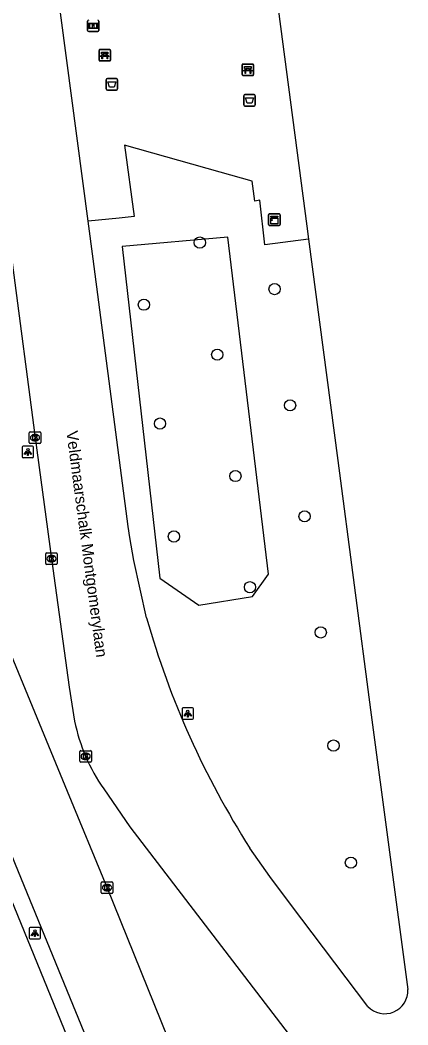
# Model space of a CAD drawing. Extents: x 160557 to 161245, y 385330 to 386505.
# Drawn here: x 161082.5 to 161116.2, y 386332.3 to 386419.6 of the extents above; entities that cross this region are included whole.
import ezdxf

# ---------------------------------------------------------------- set-up
doc = ezdxf.new("R2010")
doc.units = 0
for name, color, linetype in [('IMGEO_Afvalbak', 7, 'Continuous'), ('IMGEO_Bank', 7, 'Continuous'), ('IMGEO_Berm_groen', 7, 'Continuous'), ('IMGEO_Boom', 7, 'Continuous'), ('IMGEO_Informatiebord', 7, 'Continuous'), ('IMGEO_Kast', 7, 'Continuous'), ('IMGEO_Kolk', 7, 'Continuous'), ('IMGEO_Lichtpunt', 7, 'Continuous'), ('IMGEO_Openbare_ruimte_label', 7, 'Continuous'), ('IMGEO_OVBaan_gesloten', 7, 'Continuous'), ('IMGEO_Rijbaan_regionaal_gesloten', 7, 'Continuous'), ('IMGEO_Voetpad_open', 7, 'Continuous')]:
    doc.layers.add(name, color=color, linetype=linetype)

msp = doc.modelspace()

# ---------------------------------------------------------------- linework, layer by layer
at = {"layer": 'IMGEO_Afvalbak'}
for p, q in [((161090.103, 386414.541), (161090.893, 386414.541)), ((161090.893, 386414.541), (161090.103, 386414.541)), ((161090.003, 386413.641), (161090.003, 386414.441)), ((161090.003, 386414.441), (161090.003, 386413.641)), ((161090.993, 386414.441), (161090.993, 386413.641)), ((161090.993, 386413.641), (161090.993, 386414.441)), ((161090.893, 386413.541), (161090.103, 386413.541)), ((161090.103, 386413.541), (161090.893, 386413.541)), ((161101.964, 386412.25), (161101.964, 386413.05)), ((161101.964, 386413.05), (161101.964, 386412.25)), ((161102.064, 386413.15), (161102.854, 386413.15)), ((161102.854, 386413.15), (161102.064, 386413.15)), ((161102.954, 386413.05), (161102.954, 386412.25)), ((161102.954, 386412.25), (161102.954, 386413.05)), ((161102.854, 386412.15), (161102.064, 386412.15)), ((161102.064, 386412.15), (161102.854, 386412.15))]:
    msp.add_line(p, q, dxfattribs=at)
for points in [[(161090.146, 386414.255), (161090.85, 386414.255), (161090.701, 386413.785), (161090.295, 386413.785), (161090.146, 386414.255)], [(161102.107, 386412.864), (161102.811, 386412.864), (161102.662, 386412.394), (161102.256, 386412.394), (161102.107, 386412.864)]]:
    msp.add_lwpolyline(points, dxfattribs=at)
for centre, start, end in [((161090.103, 386414.441), 90, 180), ((161090.103, 386414.441), 90, 180), ((161090.893, 386414.441), 0, 90), ((161090.893, 386414.441), 360, 90), ((161090.103, 386413.641), 180, 270), ((161090.103, 386413.641), 180, 270), ((161090.893, 386413.641), 270, 0), ((161090.893, 386413.641), 270, 0), ((161102.064, 386413.05), 90, 180), ((161102.064, 386413.05), 90, 180), ((161102.854, 386413.05), 0, 90), ((161102.854, 386413.05), 360, 90), ((161102.064, 386412.25), 180, 270), ((161102.064, 386412.25), 180, 270), ((161102.854, 386412.25), 270, 0), ((161102.854, 386412.25), 270, 0)]:
    msp.add_arc(centre, 0.1, start, end, dxfattribs=at)
at = {"layer": 'IMGEO_Bank'}
for p, q in [((161089.379, 386416.149), (161089.379, 386416.99)), ((161089.379, 386416.99), (161089.379, 386416.149)), ((161089.454, 386417.074), (161090.295, 386417.074)), ((161090.295, 386417.074), (161089.454, 386417.074)), ((161090.076, 386416.472), (161089.683, 386416.472)), ((161089.688, 386416.58), (161089.688, 386416.686)), ((161089.732, 386416.686), (161089.732, 386416.58)), ((161090.02, 386416.692), (161089.738, 386416.692)), ((161089.738, 386416.574), (161090.02, 386416.574)), ((161090.026, 386416.58), (161090.026, 386416.686)), ((161090.07, 386416.686), (161090.07, 386416.58)), ((161090.379, 386416.999), (161090.379, 386416.158)), ((161090.379, 386416.158), (161090.379, 386416.999)), ((161090.304, 386416.074), (161089.463, 386416.074)), ((161089.463, 386416.074), (161090.304, 386416.074)), ((161101.816, 386414.887), (161101.816, 386415.728)), ((161101.816, 386415.728), (161101.816, 386414.887)), ((161101.891, 386415.812), (161102.732, 386415.812)), ((161102.732, 386415.812), (161101.891, 386415.812)), ((161102.125, 386415.318), (161102.125, 386415.424)), ((161102.169, 386415.424), (161102.169, 386415.318)), ((161102.457, 386415.43), (161102.175, 386415.43)), ((161102.463, 386415.318), (161102.463, 386415.424)), ((161102.507, 386415.424), (161102.507, 386415.318)), ((161102.816, 386415.737), (161102.816, 386414.896)), ((161102.816, 386414.896), (161102.816, 386415.737)), ((161102.741, 386414.812), (161101.9, 386414.812)), ((161101.9, 386414.812), (161102.741, 386414.812)), ((161102.513, 386415.21), (161102.12, 386415.21)), ((161102.175, 386415.312), (161102.457, 386415.312))]:
    msp.add_line(p, q, dxfattribs=at)
for points in [[(161089.626, 386416.472), (161089.484, 386416.472), (161089.596, 386416.574), (161089.682, 386416.574)], [(161089.682, 386416.692), (161089.596, 386416.692), (161089.596, 386416.853), (161090.159, 386416.853), (161090.159, 386416.692), (161090.076, 386416.692)], [(161089.676, 386416.465), (161089.676, 386416.258), (161089.633, 386416.258), (161089.633, 386416.465)], [(161090.076, 386416.574), (161090.159, 386416.574), (161090.271, 386416.472), (161090.132, 386416.472)], [(161090.126, 386416.465), (161090.126, 386416.258), (161090.082, 386416.258), (161090.082, 386416.465)], [(161102.119, 386415.43), (161102.033, 386415.43), (161102.033, 386415.591), (161102.596, 386415.591), (161102.596, 386415.43), (161102.513, 386415.43)], [(161102.063, 386415.21), (161101.921, 386415.21), (161102.033, 386415.312), (161102.119, 386415.312)], [(161102.113, 386415.203), (161102.113, 386414.996), (161102.07, 386414.996), (161102.07, 386415.203)], [(161102.513, 386415.312), (161102.596, 386415.312), (161102.708, 386415.21), (161102.569, 386415.21)], [(161102.563, 386415.203), (161102.563, 386414.996), (161102.519, 386414.996), (161102.519, 386415.203)]]:
    msp.add_lwpolyline(points, dxfattribs=at)
for centre, radius, start, end in [((161089.457, 386416.996), 0.0779, 92.4484, 184.28452), ((161089.457, 386416.996), 0.0779, 92.4484, 184.28452), ((161089.626, 386416.465), 0.00671, 2.89567, 87.10433), ((161089.683, 386416.465), 0.00671, 92.89567, 177.10433), ((161089.681, 386416.685), 0.00671, 2.89567, 87.10433), ((161089.681, 386416.581), 0.00671, 272.89567, 357.10433), ((161089.738, 386416.685), 0.00671, 92.89567, 177.10433), ((161089.738, 386416.581), 0.00671, 182.89567, 267.10433), ((161090.02, 386416.685), 0.00671, 2.89567, 87.10433), ((161090.02, 386416.581), 0.00671, 272.89567, 357.10433), ((161090.077, 386416.685), 0.00671, 92.89567, 177.10433), ((161090.077, 386416.581), 0.00671, 182.89567, 267.10433), ((161090.075, 386416.465), 0.00671, 2.89567, 87.10433), ((161090.132, 386416.465), 0.00671, 92.89567, 177.10433), ((161090.301, 386416.996), 0.0779, 2.4484, 94.28452), ((161090.301, 386416.996), 0.0779, 2.4484, 94.28452), ((161089.457, 386416.152), 0.0779, 182.4484, 274.28452), ((161089.457, 386416.152), 0.0779, 182.4484, 274.28452), ((161090.301, 386416.152), 0.0779, 272.4484, 4.28452), ((161090.301, 386416.152), 0.0779, 272.4484, 4.28452), ((161101.894, 386415.734), 0.0779, 92.4484, 184.28452), ((161101.894, 386415.734), 0.0779, 92.4484, 184.28452), ((161102.118, 386415.423), 0.00671, 2.89567, 87.10433), ((161102.175, 386415.423), 0.00671, 92.89567, 177.10433), ((161102.457, 386415.423), 0.00671, 2.89567, 87.10433), ((161102.514, 386415.423), 0.00671, 92.89567, 177.10433), ((161102.738, 386415.734), 0.0779, 2.4484, 94.28452), ((161102.738, 386415.734), 0.0779, 2.4484, 94.28452), ((161101.894, 386414.89), 0.0779, 182.4484, 274.28452), ((161101.894, 386414.89), 0.0779, 182.4484, 274.28452), ((161102.063, 386415.203), 0.00671, 2.89567, 87.10433), ((161102.12, 386415.203), 0.00671, 92.89567, 177.10433), ((161102.118, 386415.319), 0.00671, 272.89567, 357.10433), ((161102.175, 386415.319), 0.00671, 182.89567, 267.10433), ((161102.457, 386415.319), 0.00671, 272.89567, 357.10433), ((161102.514, 386415.319), 0.00671, 182.89567, 267.10433), ((161102.512, 386415.203), 0.00671, 2.89567, 87.10433), ((161102.569, 386415.203), 0.00671, 92.89567, 177.10433), ((161102.738, 386414.89), 0.0779, 272.4484, 4.28452), ((161102.738, 386414.89), 0.0779, 272.4484, 4.28452)]:
    msp.add_arc(centre, radius, start, end, dxfattribs=at)
at = {"layer": 'IMGEO_Berm_groen'}
msp.add_lwpolyline([(161100.582, 386400.774), (161091.397, 386399.955), (161094.661, 386371.107), (161098.049, 386368.78), (161102.71, 386369.541), (161104.113, 386371.464), (161100.582, 386400.774)], dxfattribs=at)
at = {"layer": 'IMGEO_Boom'}
for centre in [(161098.142, 386400.29), (161104.638, 386396.249), (161093.277, 386394.891), (161099.659, 386390.549), (161105.99, 386386.143), (161094.68, 386384.556), (161101.24, 386379.999), (161107.252, 386376.494), (161095.892, 386374.742), (161102.502, 386370.337), (161108.654, 386366.401), (161109.764, 386356.574), (161111.281, 386346.392)]:
    msp.add_circle(centre, 0.489, dxfattribs=at)
at = {"layer": 'IMGEO_Informatiebord'}
for p, q in [((161088.379, 386418.729), (161088.379, 386419.529)), ((161088.379, 386419.529), (161088.379, 386418.729)), ((161089.369, 386419.529), (161089.369, 386418.729)), ((161089.369, 386418.729), (161089.369, 386419.529)), ((161089.269, 386418.629), (161088.479, 386418.629)), ((161088.479, 386418.629), (161089.269, 386418.629))]:
    msp.add_line(p, q, dxfattribs=at)
for points in [[(161088.48, 386419.361), (161089.268, 386419.361), (161089.268, 386418.897), (161088.48, 386418.897), (161088.48, 386419.361)], [(161088.545, 386419.296), (161088.545, 386418.962), (161088.82, 386418.962), (161088.821, 386419.175), (161088.925, 386419.176), (161088.926, 386418.962), (161089.203, 386418.962), (161089.203, 386419.296), (161088.927, 386419.296), (161088.927, 386419.216), (161088.821, 386419.216), (161088.821, 386419.296), (161088.545, 386419.296)]]:
    msp.add_lwpolyline(points, dxfattribs=at)
for centre, start, end in [((161088.479, 386419.529), 90, 180), ((161088.479, 386419.529), 90, 180), ((161089.269, 386419.529), 0, 90), ((161089.269, 386419.529), 360, 90), ((161088.479, 386418.729), 180, 270), ((161088.479, 386418.729), 180, 270), ((161089.269, 386418.729), 270, 0), ((161089.269, 386418.729), 270, 0)]:
    msp.add_arc(centre, 0.1, start, end, dxfattribs=at)
at = {"layer": 'IMGEO_Kast'}
for p, q in [((161104.12, 386401.86), (161104.12, 386402.701)), ((161104.12, 386402.701), (161104.12, 386401.86)), ((161104.195, 386402.785), (161105.036, 386402.785)), ((161105.036, 386402.785), (161104.195, 386402.785)), ((161105.12, 386402.71), (161105.12, 386401.869)), ((161105.12, 386401.869), (161105.12, 386402.71)), ((161105.045, 386401.785), (161104.204, 386401.785)), ((161104.204, 386401.785), (161105.045, 386401.785))]:
    msp.add_line(p, q, dxfattribs=at)
for points in [[(161104.315, 386402.575), (161104.915, 386402.575), (161104.915, 386402.49), (161104.315, 386402.49), (161104.315, 386402.575)], [(161104.315, 386402.4), (161104.915, 386402.4), (161104.915, 386401.911), (161104.315, 386401.911), (161104.315, 386402.4)]]:
    msp.add_lwpolyline(points, dxfattribs=at)
msp.add_circle((161104.399, 386402.249), 0.0377, dxfattribs=at)
for centre, start, end in [((161104.198, 386402.707), 92.4484, 184.28452), ((161104.198, 386402.707), 92.4484, 184.28452), ((161105.042, 386402.707), 2.4484, 94.28452), ((161105.042, 386402.707), 2.4484, 94.28452), ((161104.198, 386401.863), 182.4484, 274.28452), ((161104.198, 386401.863), 182.4484, 274.28452), ((161105.042, 386401.863), 272.4484, 4.28452), ((161105.042, 386401.863), 272.4484, 4.28452)]:
    msp.add_arc(centre, 0.0779, start, end, dxfattribs=at)
at = {"layer": 'IMGEO_Kolk'}
for p, q in [((161083.314, 386382.905), (161083.314, 386383.757)), ((161083.389, 386383.831), (161084.241, 386383.831)), ((161083.802, 386383.611), (161083.827, 386383.611)), ((161084.315, 386383.757), (161084.315, 386382.905)), ((161084.241, 386382.831), (161083.389, 386382.831)), ((161083.825, 386383.051), (161083.8, 386383.051)), ((161084.745, 386372.384), (161084.745, 386373.236)), ((161084.82, 386373.31), (161085.672, 386373.31)), ((161085.233, 386373.09), (161085.258, 386373.09)), ((161085.746, 386373.236), (161085.746, 386372.384)), ((161085.672, 386372.31), (161084.82, 386372.31)), ((161085.256, 386372.53), (161085.231, 386372.53)), ((161087.716, 386355.201), (161087.716, 386356.053)), ((161087.791, 386356.127), (161088.643, 386356.127)), ((161088.717, 386356.053), (161088.717, 386355.201)), ((161088.227, 386355.347), (161088.202, 386355.347)), ((161088.204, 386355.907), (161088.229, 386355.907)), ((161088.643, 386355.127), (161087.791, 386355.127)), ((161089.652, 386344.725), (161090.504, 386344.725)), ((161089.577, 386343.799), (161089.577, 386344.651)), ((161090.088, 386343.945), (161090.063, 386343.945)), ((161090.065, 386344.505), (161090.09, 386344.505)), ((161090.578, 386344.651), (161090.578, 386343.799)), ((161090.504, 386343.725), (161089.652, 386343.725))]:
    msp.add_line(p, q, dxfattribs=at)
for points in [[(161083.314, 386382.905), (161083.314, 386383.757)], [(161083.389, 386383.831), (161084.241, 386383.831)], [(161083.635, 386383.531), (161083.758, 386383.531), (161083.758, 386383.38), (161083.888, 386383.531), (161084.052, 386383.531), (161083.906, 386383.38), (161084.059, 386383.131), (161083.907, 386383.131), (161083.822, 386383.295), (161083.758, 386383.228), (161083.758, 386383.131), (161083.635, 386383.131), (161083.635, 386383.531)], [(161084.315, 386383.757), (161084.315, 386382.905)], [(161084.241, 386382.831), (161083.389, 386382.831)], [(161084.745, 386372.384), (161084.745, 386373.236)], [(161084.82, 386373.31), (161085.672, 386373.31)], [(161085.066, 386373.01), (161085.189, 386373.01), (161085.189, 386372.859), (161085.319, 386373.01), (161085.483, 386373.01), (161085.337, 386372.859), (161085.49, 386372.61), (161085.338, 386372.61), (161085.253, 386372.774), (161085.189, 386372.707), (161085.189, 386372.61), (161085.066, 386372.61), (161085.066, 386373.01)], [(161085.746, 386373.236), (161085.746, 386372.384)], [(161085.672, 386372.31), (161084.82, 386372.31)], [(161087.716, 386355.201), (161087.716, 386356.053)], [(161087.791, 386356.127), (161088.643, 386356.127)], [(161088.717, 386356.053), (161088.717, 386355.201)], [(161088.037, 386355.827), (161088.16, 386355.827), (161088.16, 386355.676), (161088.29, 386355.827), (161088.454, 386355.827), (161088.308, 386355.676), (161088.461, 386355.427), (161088.309, 386355.427), (161088.224, 386355.591), (161088.16, 386355.524), (161088.16, 386355.427), (161088.037, 386355.427), (161088.037, 386355.827)], [(161088.643, 386355.127), (161087.791, 386355.127)], [(161089.652, 386344.725), (161090.504, 386344.725)], [(161089.577, 386343.799), (161089.577, 386344.651)], [(161089.898, 386344.425), (161090.021, 386344.425), (161090.021, 386344.274), (161090.151, 386344.425), (161090.315, 386344.425), (161090.169, 386344.274), (161090.322, 386344.025), (161090.17, 386344.025), (161090.085, 386344.189), (161090.021, 386344.122), (161090.021, 386344.025), (161089.898, 386344.025), (161089.898, 386344.425)], [(161090.578, 386344.651), (161090.578, 386343.799)], [(161090.504, 386343.725), (161089.652, 386343.725)]]:
    msp.add_lwpolyline(points, dxfattribs=at)
for centre, start, end in [((161083.391, 386383.755), 91.55205, 178.44795), ((161083.391, 386383.755), 91.55205, 178.44795), ((161084.239, 386383.755), 1.55205, 88.44795), ((161084.239, 386383.755), 1.55205, 88.44795), ((161083.391, 386382.907), 181.55205, 268.44795), ((161083.391, 386382.907), 181.55205, 268.44795), ((161084.239, 386382.907), 271.55205, 358.44795), ((161084.239, 386382.907), 271.55205, 358.44795), ((161084.822, 386373.234), 91.55205, 178.44795), ((161084.822, 386373.234), 91.55205, 178.44795), ((161085.67, 386373.234), 1.55205, 88.44795), ((161085.67, 386373.234), 1.55205, 88.44795), ((161084.822, 386372.386), 181.55205, 268.44795), ((161084.822, 386372.386), 181.55205, 268.44795), ((161085.67, 386372.386), 271.55205, 358.44795), ((161085.67, 386372.386), 271.55205, 358.44795), ((161087.793, 386356.051), 91.55205, 178.44795), ((161087.793, 386356.051), 91.55205, 178.44795), ((161088.641, 386356.051), 1.55205, 88.44795), ((161088.641, 386356.051), 1.55205, 88.44795), ((161087.793, 386355.203), 181.55205, 268.44795), ((161087.793, 386355.203), 181.55205, 268.44795), ((161088.641, 386355.203), 271.55205, 358.44795), ((161088.641, 386355.203), 271.55205, 358.44795), ((161089.654, 386344.649), 91.55205, 178.44795), ((161089.654, 386344.649), 91.55205, 178.44795), ((161090.502, 386344.649), 1.55205, 88.44795), ((161090.502, 386344.649), 1.55205, 88.44795), ((161089.654, 386343.801), 181.55205, 268.44795), ((161089.654, 386343.801), 181.55205, 268.44795), ((161090.502, 386343.801), 271.55205, 358.44795), ((161090.502, 386343.801), 271.55205, 358.44795)]:
    msp.add_arc(centre, 0.0765, start, end, dxfattribs=at)
for centre, major_axis, ratio, start_param, end_param in [((161083.801, 386383.331), (-0.387, 0.002), 0.722429, 4.712389, 7.853982), ((161083.826, 386383.331), (-0.39, 0.002), 0.717154, 1.570796, 4.712389), ((161085.232, 386372.81), (-0.387, 0.002), 0.722429, 4.712389, 7.853982), ((161085.257, 386372.81), (-0.39, 0.002), 0.717154, 1.570796, 4.712389), ((161088.203, 386355.627), (-0.387, 0.002), 0.722429, 4.712389, 7.853982), ((161088.228, 386355.627), (-0.39, 0.002), 0.717154, 1.570796, 4.712389), ((161090.064, 386344.225), (-0.387, 0.002), 0.722429, 4.712389, 7.853982), ((161090.089, 386344.225), (-0.39, 0.002), 0.717154, 1.570796, 4.712389)]:
    msp.add_ellipse(centre, major_axis=major_axis, ratio=ratio, start_param=start_param, end_param=end_param, dxfattribs=at)
at = {"layer": 'IMGEO_Lichtpunt'}
for p, q in [((161082.696, 386382.496), (161082.696, 386381.689)), ((161082.696, 386382.496), (161082.696, 386381.689)), ((161083.598, 386382.591), (161082.79, 386382.591)), ((161083.598, 386382.591), (161082.79, 386382.591)), ((161083.692, 386381.689), (161083.692, 386382.496)), ((161083.692, 386381.689), (161083.692, 386382.496)), ((161082.79, 386381.595), (161083.598, 386381.595)), ((161082.79, 386381.595), (161083.598, 386381.595)), ((161096.594, 386359.758), (161096.594, 386358.951)), ((161096.594, 386359.758), (161096.594, 386358.951)), ((161097.496, 386359.853), (161096.688, 386359.853)), ((161097.496, 386359.853), (161096.688, 386359.853)), ((161097.59, 386358.951), (161097.59, 386359.758)), ((161097.59, 386358.951), (161097.59, 386359.758)), ((161096.688, 386358.857), (161097.496, 386358.857)), ((161096.688, 386358.857), (161097.496, 386358.857)), ((161083.305, 386340.667), (161083.305, 386339.86)), ((161083.305, 386340.667), (161083.305, 386339.86)), ((161084.207, 386340.762), (161083.399, 386340.762)), ((161084.207, 386340.762), (161083.399, 386340.762)), ((161084.301, 386339.86), (161084.301, 386340.667)), ((161084.301, 386339.86), (161084.301, 386340.667)), ((161083.399, 386339.766), (161084.207, 386339.766)), ((161083.399, 386339.766), (161084.207, 386339.766))]:
    msp.add_line(p, q, dxfattribs=at)
for points in [[(161083.07, 386382.16), (161083.109, 386382.132), (161082.921, 386381.87), (161082.883, 386381.897), (161083.07, 386382.16)], [(161083.172, 386382.112), (161083.219, 386382.112), (161083.219, 386381.79), (161083.172, 386381.79), (161083.172, 386382.112)], [(161083.282, 386382.132), (161083.32, 386382.159), (161083.507, 386381.897), (161083.468, 386381.869), (161083.282, 386382.132)], [(161096.968, 386359.422), (161097.007, 386359.394), (161096.819, 386359.132), (161096.781, 386359.159), (161096.968, 386359.422)], [(161097.07, 386359.374), (161097.117, 386359.374), (161097.117, 386359.052), (161097.07, 386359.052), (161097.07, 386359.374)], [(161097.18, 386359.394), (161097.218, 386359.421), (161097.405, 386359.159), (161097.366, 386359.131), (161097.18, 386359.394)], [(161083.679, 386340.331), (161083.718, 386340.303), (161083.53, 386340.041), (161083.492, 386340.068), (161083.679, 386340.331)], [(161083.891, 386340.303), (161083.929, 386340.33), (161084.116, 386340.068), (161084.077, 386340.04), (161083.891, 386340.303)], [(161083.781, 386340.283), (161083.828, 386340.283), (161083.828, 386339.961), (161083.781, 386339.961), (161083.781, 386340.283)]]:
    msp.add_lwpolyline(points, dxfattribs=at)
for centre in [(161083.195, 386382.294), (161097.093, 386359.556), (161083.804, 386340.465)]:
    msp.add_circle(centre, 0.0994, dxfattribs=at)
for centre, start, end in [((161082.79, 386382.496), 90, 180), ((161082.79, 386382.496), 90, 180), ((161083.598, 386382.496), 0, 90), ((161083.598, 386382.496), 0, 90), ((161082.79, 386381.689), 180, 270), ((161082.79, 386381.689), 180, 270), ((161083.598, 386381.689), 270, 0), ((161083.598, 386381.689), 270, 360), ((161096.688, 386359.758), 90, 180), ((161096.688, 386359.758), 90, 180), ((161097.496, 386359.758), 0, 90), ((161097.496, 386359.758), 0, 90), ((161096.688, 386358.951), 180, 270), ((161096.688, 386358.951), 180, 270), ((161097.496, 386358.951), 270, 0), ((161097.496, 386358.951), 270, 360), ((161083.399, 386340.667), 90, 180), ((161083.399, 386340.667), 90, 180), ((161084.207, 386340.667), 0, 90), ((161084.207, 386340.667), 0, 90), ((161083.399, 386339.86), 180, 270), ((161083.399, 386339.86), 180, 270), ((161084.207, 386339.86), 270, 0), ((161084.207, 386339.86), 270, 360)]:
    msp.add_arc(centre, 0.0946, start, end, dxfattribs=at)
at = {"layer": 'IMGEO_OVBaan_gesloten'}
for points in [[(161100.323, 386455.712), (161100.914, 386451.182), (161107.436, 386401.721), (161107.584, 386400.6)], [(161088.425, 386402.157), (161082.322, 386448.228), (161081.598, 386453.721)], [(161093.52, 386367.661), (161092.416, 386372.665), (161092.058, 386374.667), (161091.921, 386375.623), (161088.86, 386398.872), (161088.425, 386402.157)], [(161107.584, 386400.6), (161110.136, 386381.335), (161112.986, 386359.683), (161116.23, 386335.375)], [(161081.596, 386400.39), (161081.838, 386398.548), (161083.815, 386383.331), (161085.246, 386372.81), (161086.77, 386361.656), (161087.257, 386358.697)], [(161089.794, 386352.799), (161092.064, 386349.514), (161106.192, 386331.044), (161114.376, 386320.321), (161114.78, 386319.716)], [(161112.751, 386333.903), (161106.028, 386342.783), (161104.222, 386345.184), (161102.496, 386347.656)]]:
    msp.add_lwpolyline(points, dxfattribs=at)
for centre, radius, start, end in [((161165.399, 386387.896), 74.673, 195.72274, 212.60765), ((161102.665, 386361.83), 15.723, 191.49371, 215.0558), ((161114.222, 386335.273), 2.01, 222.95625, 2.91118)]:
    msp.add_arc(centre, radius, start, end, dxfattribs=at)
at = {"layer": 'IMGEO_Rijbaan_regionaal_gesloten'}
for points in [[(161087.211, 386329.806), (161079.385, 386348.887), (161072.006, 386366.904), (161070.442, 386370.869), (161068.364, 386376.517), (161067.387, 386379.328), (161066.41, 386382.188), (161065.492, 386385.289), (161064.554, 386388.956), (161063.444, 386393.848), (161062.457, 386398.767), (161061.745, 386402.702), (161061.269, 386405.896), (161060.304, 386413.14), (161058.684, 386425.193), (161055.971, 386445.969), (161055.924, 386446.282)], [(161069.814, 386378.353), (161070.709, 386375.534), (161072.332, 386370.759), (161074.032, 386366.056), (161075.133, 386363.29), (161082.35, 386345.624), (161088.593, 386330.404)], [(161107.62, 386265.4), (161105.348, 386277.358), (161105.199, 386278.358), (161100.936, 386310.292), (161100.299, 386314.254), (161099.895, 386316.231), (161098.842, 386320.32), (161097.887, 386323.643), (161096.772, 386327.199), (161095.385, 386331.101), (161090.078, 386344.225), (161086.632, 386352.57), (161081.351, 386365.382), (161080.097, 386368.758), (161078.83, 386372.209), (161077.345, 386376.505)]]:
    msp.add_lwpolyline(points, dxfattribs=at)
at = {"layer": 'IMGEO_Voetpad_open'}
msp.add_lwpolyline([(161107.584, 386400.6), (161103.806, 386400.098), (161103.363, 386403.967), (161102.925, 386403.89), (161102.694, 386405.633), (161099.902, 386406.419), (161091.606, 386408.755), (161092.428, 386402.565), (161091.118, 386402.425), (161088.425, 386402.157)], dxfattribs=at)

# ---------------------------------------------------------------- texts
at = {"layer": 'IMGEO_Openbare_ruimte_label'}
msp.add_text('Veldmaarschalk Montgomerylaan', height=1, rotation=277.58707, dxfattribs=at).set_placement((161086.531, 386383.861))

doc.saveas('drawing.dxf')
